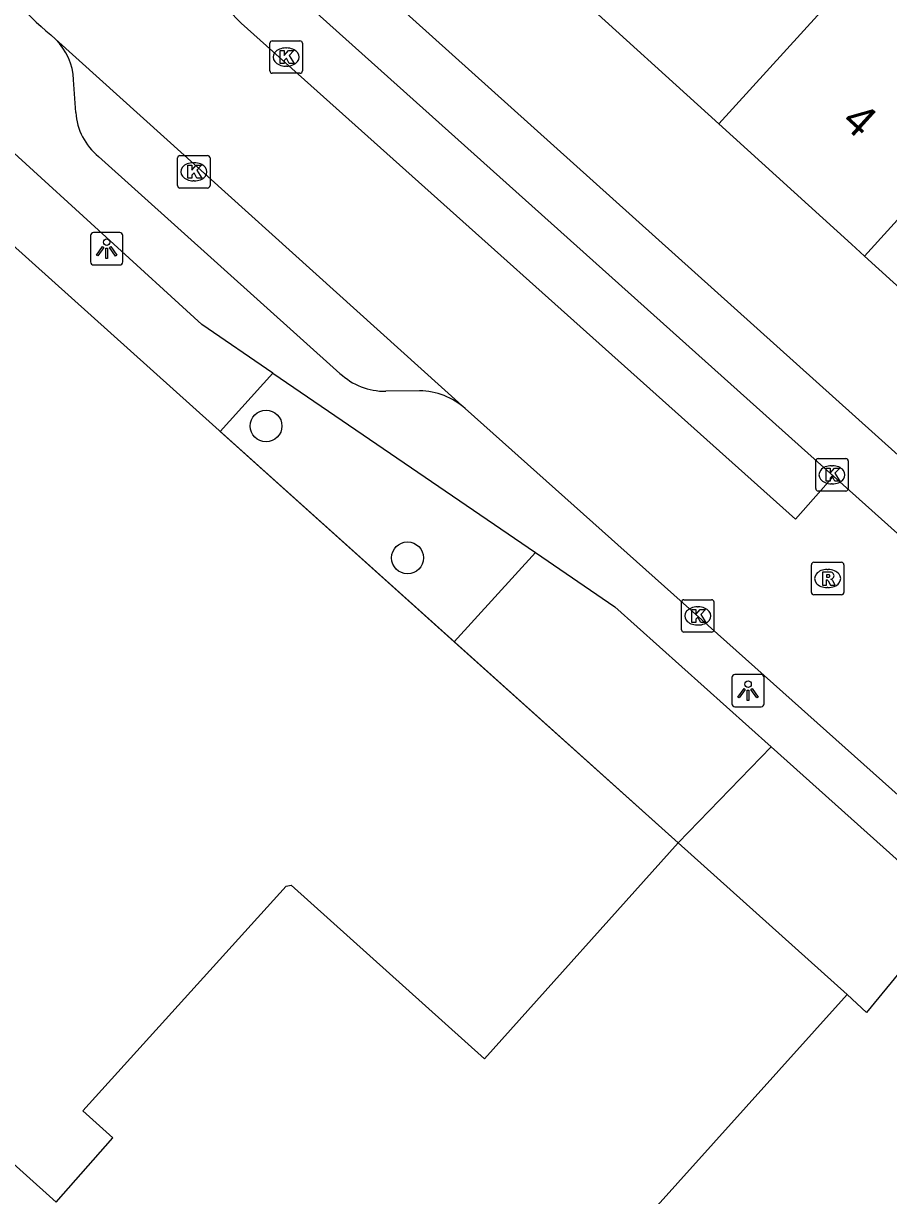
# Model space of a CAD drawing. Extents: x 159040 to 160094, y 381214 to 382518.
# Drawn here: x 159474.48 to 159501.14, y 381696.1 to 381732.23 of the extents above; entities that cross this region are included whole.
import ezdxf

# ---------------------------------------------------------------- set-up
doc = ezdxf.new("R2010")
doc.units = 0
for name, color, linetype in [('IMGEO_Boom', 7, 'Continuous'), ('IMGEO_Groenvoorziening', 7, 'Continuous'), ('IMGEO_Haag', 7, 'Continuous'), ('IMGEO_Hek', 7, 'Continuous'), ('IMGEO_Kolk', 7, 'Continuous'), ('IMGEO_Lichtpunt', 7, 'Continuous'), ('IMGEO_Pand', 7, 'Continuous'), ('IMGEO_Pand_nummerreeks', 7, 'Continuous'), ('IMGEO_Parkeervlak_open', 7, 'Continuous'), ('IMGEO_Rijbaan_lokaal_open', 7, 'Continuous'), ('IMGEO_Rioolput', 7, 'Continuous'), ('IMGEO_Voetpad_open', 7, 'Continuous')]:
    doc.layers.add(name, color=color, linetype=linetype)

msp = doc.modelspace()

# ---------------------------------------------------------------- linework, layer by layer
at = {"layer": 'IMGEO_Boom'}
for centre in [(159481.962, 381719.823), (159486.32, 381715.76)]:
    msp.add_circle(centre, 0.489, dxfattribs=at)
at = {"layer": 'IMGEO_Groenvoorziening'}
for points in [[(159487.76, 381713.173), (159480.542, 381719.658), (159482.174, 381721.454)], [(159487.76, 381713.173), (159490.259, 381715.925)], [(159494.664, 381706.971), (159487.76, 381713.173)]]:
    msp.add_lwpolyline(points, dxfattribs=at)
at = {"layer": 'IMGEO_Haag'}
for points in [[(159497.52, 381709.938), (159494.664, 381706.971)], [(159500.538, 381692.103), (159500.03, 381692.612), (159507.018, 381700.246), (159502.548, 381704.281), (159500.466, 381701.747), (159499.862, 381702.301)]]:
    msp.add_lwpolyline(points, dxfattribs=at)
at = {"layer": 'IMGEO_Hek'}
msp.add_lwpolyline([(159469.083, 381729.954), (159494.664, 381706.971)], dxfattribs=at)
at = {"layer": 'IMGEO_Kolk'}
for p, q in [((159482.079, 381730.77), (159482.079, 381731.622)), ((159482.154, 381731.696), (159483.006, 381731.696)), ((159482.567, 381731.476), (159482.592, 381731.476)), ((159483.08, 381731.622), (159483.08, 381730.77)), ((159482.59, 381730.916), (159482.565, 381730.916)), ((159483.006, 381730.696), (159482.154, 381730.696)), ((159479.233, 381727.234), (159479.233, 381728.086)), ((159479.308, 381728.16), (159480.16, 381728.16)), ((159479.721, 381727.94), (159479.746, 381727.94)), ((159480.234, 381728.086), (159480.234, 381727.234)), ((159480.16, 381727.16), (159479.308, 381727.16)), ((159479.744, 381727.38), (159479.719, 381727.38)), ((159498.973, 381718.82), (159499.825, 381718.82)), ((159498.898, 381717.894), (159498.898, 381718.746)), ((159499.386, 381718.6), (159499.411, 381718.6)), ((159499.899, 381718.746), (159499.899, 381717.894)), ((159499.825, 381717.82), (159498.973, 381717.82)), ((159499.409, 381718.04), (159499.384, 381718.04)), ((159494.762, 381713.544), (159494.762, 381714.396)), ((159494.837, 381714.47), (159495.689, 381714.47)), ((159495.25, 381714.25), (159495.275, 381714.25)), ((159495.763, 381714.396), (159495.763, 381713.544)), ((159495.689, 381713.47), (159494.837, 381713.47)), ((159495.273, 381713.69), (159495.248, 381713.69))]:
    msp.add_line(p, q, dxfattribs=at)
for points in [[(159482.079, 381730.77), (159482.079, 381731.622)], [(159482.154, 381731.696), (159483.006, 381731.696)], [(159483.08, 381731.622), (159483.08, 381730.77)], [(159482.4, 381731.396), (159482.523, 381731.396), (159482.523, 381731.245), (159482.653, 381731.396), (159482.817, 381731.396), (159482.671, 381731.245), (159482.824, 381730.996), (159482.672, 381730.996), (159482.587, 381731.16), (159482.523, 381731.093), (159482.523, 381730.996), (159482.4, 381730.996), (159482.4, 381731.396)], [(159483.006, 381730.696), (159482.154, 381730.696)], [(159479.233, 381727.234), (159479.233, 381728.086)], [(159479.308, 381728.16), (159480.16, 381728.16)], [(159479.554, 381727.86), (159479.677, 381727.86), (159479.677, 381727.709), (159479.807, 381727.86), (159479.971, 381727.86), (159479.825, 381727.709), (159479.978, 381727.46), (159479.826, 381727.46), (159479.741, 381727.624), (159479.677, 381727.557), (159479.677, 381727.46), (159479.554, 381727.46), (159479.554, 381727.86)], [(159480.234, 381728.086), (159480.234, 381727.234)], [(159480.16, 381727.16), (159479.308, 381727.16)], [(159498.973, 381718.82), (159499.825, 381718.82)], [(159498.898, 381717.894), (159498.898, 381718.746)], [(159499.219, 381718.52), (159499.342, 381718.52), (159499.342, 381718.369), (159499.472, 381718.52), (159499.636, 381718.52), (159499.49, 381718.369), (159499.643, 381718.12), (159499.491, 381718.12), (159499.406, 381718.284), (159499.342, 381718.217), (159499.342, 381718.12), (159499.219, 381718.12), (159499.219, 381718.52)], [(159499.899, 381718.746), (159499.899, 381717.894)], [(159499.825, 381717.82), (159498.973, 381717.82)], [(159494.762, 381713.544), (159494.762, 381714.396)], [(159494.837, 381714.47), (159495.689, 381714.47)], [(159495.083, 381714.17), (159495.206, 381714.17), (159495.206, 381714.019), (159495.336, 381714.17), (159495.5, 381714.17), (159495.354, 381714.019), (159495.507, 381713.77), (159495.355, 381713.77), (159495.27, 381713.934), (159495.206, 381713.867), (159495.206, 381713.77), (159495.083, 381713.77), (159495.083, 381714.17)], [(159495.763, 381714.396), (159495.763, 381713.544)], [(159495.689, 381713.47), (159494.837, 381713.47)]]:
    msp.add_lwpolyline(points, dxfattribs=at)
for centre, start, end in [((159482.156, 381731.62), 91.552, 178.448), ((159482.156, 381731.62), 91.552, 178.448), ((159483.004, 381731.62), 1.552, 88.448), ((159483.004, 381731.62), 1.552, 88.448), ((159482.156, 381730.772), 181.552, 268.448), ((159482.156, 381730.772), 181.552, 268.448), ((159483.004, 381730.772), 271.552, 358.448), ((159483.004, 381730.772), 271.552, 358.448), ((159479.31, 381728.084), 91.552, 178.448), ((159479.31, 381728.084), 91.552, 178.448), ((159480.158, 381728.084), 1.552, 88.448), ((159480.158, 381728.084), 1.552, 88.448), ((159479.31, 381727.236), 181.552, 268.448), ((159479.31, 381727.236), 181.552, 268.448), ((159480.158, 381727.236), 271.552, 358.448), ((159480.158, 381727.236), 271.552, 358.448), ((159498.975, 381718.744), 91.552, 178.448), ((159498.975, 381718.744), 91.552, 178.448), ((159499.823, 381718.744), 1.552, 88.448), ((159499.823, 381718.744), 1.552, 88.448), ((159498.975, 381717.896), 181.552, 268.448), ((159498.975, 381717.896), 181.552, 268.448), ((159499.823, 381717.896), 271.552, 358.448), ((159499.823, 381717.896), 271.552, 358.448), ((159494.839, 381714.394), 91.552, 178.448), ((159494.839, 381714.394), 91.552, 178.448), ((159495.687, 381714.394), 1.552, 88.448), ((159495.687, 381714.394), 1.552, 88.448), ((159494.839, 381713.546), 181.552, 268.448), ((159494.839, 381713.546), 181.552, 268.448), ((159495.687, 381713.546), 271.552, 358.448), ((159495.687, 381713.546), 271.552, 358.448)]:
    msp.add_arc(centre, 0.0765, start, end, dxfattribs=at)
for centre, major_axis, ratio, start_param, end_param in [((159482.566, 381731.196), (-0.387, 0.002), 0.722429, 4.712389, 7.853982), ((159482.591, 381731.196), (-0.39, 0.002), 0.717154, 1.570796, 4.712389), ((159479.72, 381727.66), (-0.387, 0.002), 0.722429, 4.712389, 7.853982), ((159479.745, 381727.66), (-0.39, 0.002), 0.717154, 1.570796, 4.712389), ((159499.385, 381718.32), (-0.387, 0.002), 0.722429, 4.712389, 7.853982), ((159499.41, 381718.32), (-0.39, 0.002), 0.717154, 1.570796, 4.712389), ((159495.249, 381713.97), (-0.387, 0.002), 0.722429, 4.712389, 7.853982), ((159495.274, 381713.97), (-0.39, 0.002), 0.717154, 1.570796, 4.712389)]:
    msp.add_ellipse(centre, major_axis=major_axis, ratio=ratio, start_param=start_param, end_param=end_param, dxfattribs=at)
at = {"layer": 'IMGEO_Lichtpunt'}
for p, q in [((159476.551, 381725.691), (159476.551, 381724.884)), ((159476.551, 381725.691), (159476.551, 381724.884)), ((159477.453, 381725.786), (159476.645, 381725.786)), ((159477.453, 381725.786), (159476.645, 381725.786)), ((159477.547, 381724.884), (159477.547, 381725.691)), ((159477.547, 381724.884), (159477.547, 381725.691)), ((159476.645, 381724.79), (159477.453, 381724.79)), ((159476.645, 381724.79), (159477.453, 381724.79)), ((159496.314, 381712.069), (159496.314, 381711.262)), ((159496.314, 381712.069), (159496.314, 381711.262)), ((159497.216, 381712.164), (159496.408, 381712.164)), ((159497.216, 381712.164), (159496.408, 381712.164)), ((159497.31, 381711.262), (159497.31, 381712.069)), ((159497.31, 381711.262), (159497.31, 381712.069)), ((159496.408, 381711.168), (159497.216, 381711.168)), ((159496.408, 381711.168), (159497.216, 381711.168))]:
    msp.add_line(p, q, dxfattribs=at)
for points in [[(159476.925, 381725.355), (159476.964, 381725.327), (159476.776, 381725.065), (159476.738, 381725.092), (159476.925, 381725.355)], [(159477.137, 381725.327), (159477.175, 381725.354), (159477.362, 381725.092), (159477.323, 381725.064), (159477.137, 381725.327)], [(159477.027, 381725.307), (159477.074, 381725.307), (159477.074, 381724.985), (159477.027, 381724.985), (159477.027, 381725.307)], [(159496.688, 381711.733), (159496.727, 381711.705), (159496.539, 381711.443), (159496.501, 381711.47), (159496.688, 381711.733)], [(159496.79, 381711.685), (159496.837, 381711.685), (159496.837, 381711.363), (159496.79, 381711.363), (159496.79, 381711.685)], [(159496.9, 381711.705), (159496.938, 381711.732), (159497.125, 381711.47), (159497.086, 381711.442), (159496.9, 381711.705)]]:
    msp.add_lwpolyline(points, dxfattribs=at)
for centre in [(159477.05, 381725.489), (159496.813, 381711.867)]:
    msp.add_circle(centre, 0.0994, dxfattribs=at)
for centre, start, end in [((159476.645, 381725.691), 90, 180), ((159476.645, 381725.691), 90, 180), ((159477.453, 381725.691), 0, 90), ((159477.453, 381725.691), 0, 90), ((159476.645, 381724.884), 180, 270), ((159476.645, 381724.884), 180, 270), ((159477.453, 381724.884), 270, 0), ((159477.453, 381724.884), 270, 360), ((159496.408, 381712.069), 90, 180), ((159496.408, 381712.069), 90, 180), ((159497.216, 381712.069), 0, 90), ((159497.216, 381712.069), 0, 90), ((159496.408, 381711.262), 180, 270), ((159496.408, 381711.262), 180, 270), ((159497.216, 381711.262), 270, 0), ((159497.216, 381711.262), 270, 360)]:
    msp.add_arc(centre, 0.0946, start, end, dxfattribs=at)
at = {"layer": 'IMGEO_Pand'}
for points in [[(159501.89, 381735.72), (159500, 381733.639), (159495.913, 381729.138)], [(159495.913, 381729.138), (159491.425, 381733.214)], [(159506.379, 381731.646), (159510.791, 381727.642), (159508.175, 381724.757), (159504.815, 381721.053), (159500.401, 381725.062)], [(159500.401, 381725.062), (159506.379, 381731.646)], [(159500.401, 381725.062), (159500, 381725.426), (159495.913, 381729.138)], [(159458.496, 381666.956), (159464.573, 381673.722), (159458.728, 381678.972), (159462.07, 381682.692), (159464.567, 381685.473), (159457.65, 381691.689), (159451.812, 381685.23), (159430.957, 381704.007), (159437.305, 381711.045), (159443.55, 381705.434), (159449.144, 381711.661), (159447.567, 381713.085), (159452.805, 381718.887), (159470.887, 381702.618), (159470.952, 381702.56), (159469.686, 381701.113), (159475.494, 381695.898), (159477.243, 381697.88), (159476.316, 381698.718), (159482.579, 381705.642), (159482.739, 381705.666), (159488.691, 381700.32), (159494.664, 381706.971)], [(159494.664, 381706.971), (159499.862, 381702.301)], [(159499.862, 381702.301), (159493.647, 381695.38), (159498.173, 381691.315), (159492.5, 381684.998), (159487.977, 381689.06), (159482.132, 381682.552)]]:
    msp.add_lwpolyline(points, dxfattribs=at)
at = {"layer": 'IMGEO_Parkeervlak_open'}
for points in [[(159480.82, 381737.463), (159502.646, 381717.838), (159502.874, 381717.633)], [(159482.048, 381733.888), (159499.447, 381718.275)]]:
    msp.add_lwpolyline(points, dxfattribs=at)
at = {"layer": 'IMGEO_Rijbaan_lokaal_open'}
for points in [[(159499.447, 381718.275), (159498.273, 381716.951), (159481.195, 381732.246), (159479.116, 381734.379)], [(159475.477, 381731.746), (159475.333, 381731.877)], [(159475.477, 381731.746), (159488.097, 381720.36)], [(159515.163, 381696.185), (159488.097, 381720.36)], [(159499.447, 381718.275), (159501.416, 381716.507), (159504.978, 381713.338), (159507.77, 381710.822), (159508.498, 381710.168)]]:
    msp.add_lwpolyline(points, dxfattribs=at)
msp.add_arc((159480.192, 381737.887), 7.729, 184.0895, 231.0462, dxfattribs=at)
at = {"layer": 'IMGEO_Rioolput'}
for p, q in [((159498.84, 381715.622), (159499.692, 381715.622)), ((159498.765, 381714.696), (159498.765, 381715.548)), ((159499.253, 381715.402), (159499.278, 381715.402)), ((159499.766, 381715.548), (159499.766, 381714.696)), ((159499.276, 381714.842), (159499.251, 381714.842)), ((159499.692, 381714.622), (159498.84, 381714.622))]:
    msp.add_line(p, q, dxfattribs=at)
for points in [[(159498.84, 381715.622), (159499.692, 381715.622)], [(159498.765, 381714.696), (159498.765, 381715.548)], [(159499.354, 381715.32), (159499.102, 381715.322), (159499.102, 381714.922)], [(159499.28, 381715.241), (159499.226, 381715.241), (159499.226, 381715.16)], [(159499.766, 381715.548), (159499.766, 381714.696)], [(159499.102, 381714.922), (159499.226, 381714.922), (159499.226, 381715.084), (159499.237, 381715.084)], [(159499.226, 381715.16), (159499.278, 381715.16)], [(159499.284, 381715.055), (159499.355, 381714.922), (159499.495, 381714.922), (159499.43, 381715.048)], [(159499.692, 381714.622), (159498.84, 381714.622)]]:
    msp.add_lwpolyline(points, dxfattribs=at)
for centre, radius, start, end in [((159498.842, 381715.546), 0.0765, 91.552, 178.448), ((159498.842, 381715.546), 0.0765, 91.552, 178.448), ((159499.69, 381715.546), 0.0765, 1.552, 88.448), ((159499.69, 381715.546), 0.0765, 1.552, 88.448), ((159499.286, 381715.145), 0.0964, 77.0061, 93.1865), ((159499.3, 381715.202), 0.0378, 276.6634, 79.6772), ((159499.353, 381715.21), 0.109, 350.3612, 89.416), ((159499.236, 381715.031), 0.0533, 26.0293, 88.6989), ((159499.262, 381715.349), 0.19, 274.7715, 282.9687), ((159499.351, 381715.21), 0.112, 277.5842, 350.9817), ((159499.335, 381714.995), 0.108, 29.5134, 73.7905), ((159498.842, 381714.698), 0.0765, 181.552, 268.448), ((159498.842, 381714.698), 0.0765, 181.552, 268.448), ((159499.69, 381714.698), 0.0765, 271.552, 358.448), ((159499.69, 381714.698), 0.0765, 271.552, 358.448)]:
    msp.add_arc(centre, radius, start, end, dxfattribs=at)
for centre, major_axis, ratio, start_param, end_param in [((159499.252, 381715.122), (-0.387, 0.002), 0.722429, 4.712389, 7.853982), ((159499.277, 381715.122), (-0.39, 0.002), 0.717154, 1.570796, 4.712389)]:
    msp.add_ellipse(centre, major_axis=major_axis, ratio=ratio, start_param=start_param, end_param=end_param, dxfattribs=at)
at = {"layer": 'IMGEO_Voetpad_open'}
for points in [[(159476.097, 381729.488), (159476.027, 381730.49)], [(159482.174, 381721.454), (159479.981, 381722.954), (159474.086, 381728.341)], [(159484.239, 381721.447), (159476.802, 381728.133)], [(159482.174, 381721.454), (159490.259, 381715.925)], [(159486.692, 381720.909), (159485.647, 381720.895)], [(159490.259, 381715.925), (159492.704, 381714.252), (159497.52, 381709.938)], [(159497.52, 381709.938), (159514.289, 381694.918)]]:
    msp.add_lwpolyline(points, dxfattribs=at)
for centre, radius, start, end in [((159474.154, 381730.418), 1.875, 2.1961, 45.101), ((159478.001, 381729.618), 1.909, 183.9018, 231.0736), ((159485.631, 381722.927), 2.032, 226.7419, 270.4432), ((159486.652, 381718.734), 2.176, 48.3745, 88.9396)]:
    msp.add_arc(centre, radius, start, end, dxfattribs=at)

# ---------------------------------------------------------------- texts
at = {"layer": 'IMGEO_Pand_nummerreeks'}
msp.add_text('4', height=1, rotation=317.7543, dxfattribs=at).set_placement((159499.649, 381729.152))

doc.saveas('drawing.dxf')
